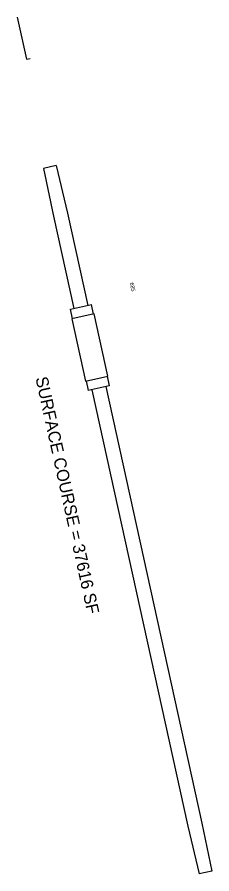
# Model space of a CAD drawing. Extents: x 2519952 to 2531965, y 848341 to 887632.
# Drawn here: x 2528218 to 2528616, y 863259 to 865008 of the extents above; entities that cross this region are included whole.
import ezdxf

# ---------------------------------------------------------------- set-up
doc = ezdxf.new("R2010")
doc.units = 0
for name, color, linetype in [('RD_HC_Cl', 7, 'Continuous'), ('RD_HC_Data_Tic', 7, 'Continuous'), ('RD_HC_TX_Sta50', 7, 'Continuous'), ('RD_PD_Bridge', 7, 'Continuous'), ('RD_PD_Final_TrvlWay', 7, 'Continuous'), ('RD_QTY_Surf_Course', 7, 'Continuous')]:
    doc.layers.add(name, color=color, linetype=linetype)

msp = doc.modelspace()

# ---------------------------------------------------------------- linework, layer by layer
at = {"layer": 'RD_HC_Cl'}
msp.add_line((2528218.4, 865007.6), (2528237.4, 864921.5), dxfattribs=at)
at = {"layer": 'RD_HC_Data_Tic'}
msp.add_line((2528237.4, 864921.5), (2528245.2, 864923.2), dxfattribs=at)
at = {"layer": 'RD_PD_Bridge'}
for p, q in [((2528327.2, 864411.4), (2528370.2, 864420.8)), ((2528331.5, 864391.8), (2528327.2, 864411.4)), ((2528374.5, 864401.3), (2528370.2, 864420.8)), ((2528402.4, 864274.4), (2528406.7, 864254.8)), ((2528359.4, 864264.9), (2528363.7, 864245.4)), ((2528406.7, 864254.8), (2528363.7, 864245.4))]:
    msp.add_line(p, q, dxfattribs=at)
for points in [[(2528375.9, 864401.6), (2528330, 864391.5)], [(2528330, 864391.5), (2528358, 864264.6)], [(2528403.9, 864274.7), (2528375.9, 864401.6)], [(2528358, 864264.6), (2528403.9, 864274.7)]]:
    msp.add_lwpolyline(points, dxfattribs=at)
at = {"layer": 'RD_PD_Final_TrvlWay'}
for p, q in [((2528298.4, 864704.6), (2528272.3, 864698.8)), ((2528298.4, 864704.6), (2528321.4, 864607.2)), ((2528272.3, 864698.8), (2528293.1, 864601)), ((2528293.1, 864601), (2528334.5, 864413)), ((2528321.4, 864607.2), (2528362.8, 864419.2)), ((2528399.4, 864253.2), (2528595.6, 863362.1)), ((2528371.1, 864247), (2528567.3, 863355.8)), ((2528595.6, 863362), (2528616.4, 863264.2)), ((2528567.3, 863355.8), (2528590.4, 863258.5)), ((2528616.4, 863264.2), (2528590.4, 863258.5))]:
    msp.add_line(p, q, dxfattribs=at)

# ---------------------------------------------------------------- texts
at = {"layer": 'RD_HC_TX_Sta50'}
msp.add_text('685', height=8, rotation=282.4185, dxfattribs=at).set_placement((2528448.5, 864464.9))
at = {"layer": 'RD_QTY_Surf_Course'}
msp.add_text('SURFACE COURSE = 37616 SF', height=25, rotation=282.4185, dxfattribs=at).set_placement((2528255.8, 864270.7))

doc.saveas('drawing.dxf')
